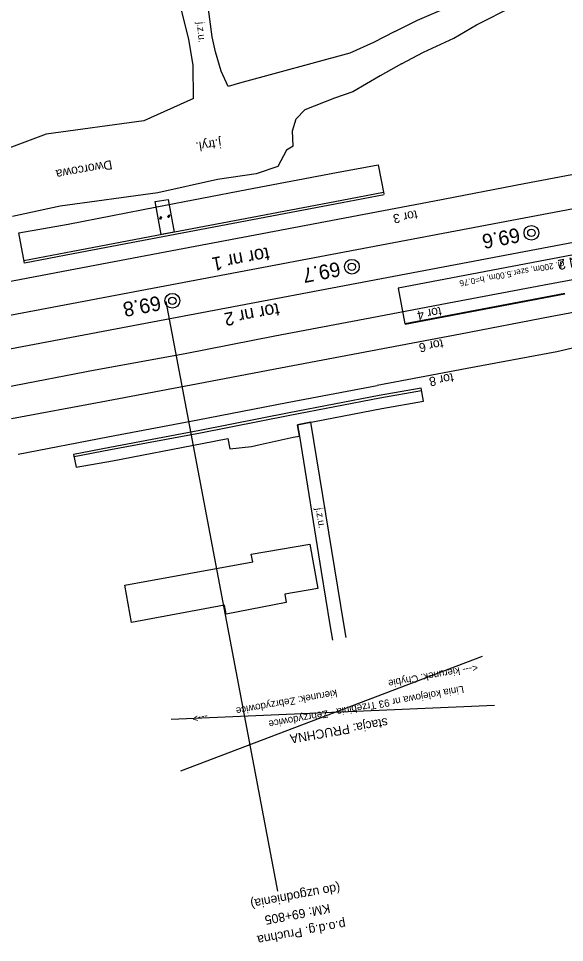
# Model space of a CAD drawing. Extents: x 6541740 to 6566395, y 5525066 to 5530361.
# Drawn here: x 6555141.6 to 6555216.3, y 5525689.7 to 5525816.3 of the extents above; entities that cross this region are included whole.
import ezdxf

# ---------------------------------------------------------------- set-up
doc = ezdxf.new("R2010")
doc.units = 0
for name, color, linetype in [('Domyślna', 7, 'Continuous'), ('TOR_PRZEK_P-komponent', 7, 'Continuous'), ('TOR_PRZEK_P-pomoc', 7, 'Continuous'), ('TOR_PRZEK_P-uklad odniesienia', 7, 'Continuous'), ('TOR_PS_OPIS_O-opisy odwodnienia', 7, 'Continuous'), ('TOR_PS_OPIS_T-numeracja torow i rozjazdow', 7, 'Continuous'), ('TOR_PS_P-pochylnie', 7, 'Continuous'), ('TOR_PS_T-rowy otwarte nieumocnione', 7, 'Continuous'), ('TOR_PS_T-umocnienia skarp', 7, 'Continuous'), ('TOR_PS_T-wypelnienia', 7, 'Continuous'), ('TOR_RAMKI-ramka+tabelka 1', 7, 'Continuous')]:
    doc.layers.add(name, color=color, linetype=linetype)

# ---------------------------------------------------------------- blocks, each defined once
blk = doc.blocks.new('4010_1')
at = {"layer": 'Domyślna'}
for radius in [0.75, 0.375]:
    blk.add_circle((0, 0), radius, dxfattribs=at)
blk = doc.blocks.new('311_3')
at = {"layer": 'Domyślna'}
blk.add_circle((0, 0), 0.25, dxfattribs=at)

msp = doc.modelspace()

# ---------------------------------------------------------------- linework, layer by layer
at = {"layer": 'Domyślna'}
for p, q in [((6555173.44, 5525742.92), (6555181.49, 5525744.28)), ((6555181.49, 5525744.28), (6555182.58, 5525738.22)), ((6555156.16, 5525738.66), (6555173.69, 5525741.85)), ((6555173.69, 5525741.85), (6555173.44, 5525742.92)), ((6555157.08, 5525733.58), (6555156.16, 5525738.66)), ((6555182.58, 5525738.22), (6555178.07, 5525737.42)), ((6555178.07, 5525737.42), (6555178.25, 5525736.3)), ((6555169.8, 5525735.92), (6555157.08, 5525733.58)), ((6555170.03, 5525734.72), (6555169.8, 5525735.92)), ((6555178.25, 5525736.3), (6555170.03, 5525734.72))]:
    msp.add_line(p, q, dxfattribs=at)
at = {"layer": 'TOR_PRZEK_P-komponent'}
for p, q in [((6555221.45, 5525790.95), (6555010.48, 5525750.96)), ((6555222.13, 5525786.49), (6554997.05, 5525743.82))]:
    msp.add_line(p, q, dxfattribs=at)
at = {"layer": 'TOR_PRZEK_P-pomoc'}
for p, q in [((6555242.67, 5525788.69), (6555193.54, 5525779.37)), ((6555193.54, 5525779.37), (6555194.48, 5525774.46)), ((6555216.35, 5525778.61), (6555194.48, 5525774.46)), ((6555216.34, 5525778.53), (6555194.49, 5525774.38))]:
    msp.add_line(p, q, dxfattribs=at)
at = {"layer": 'TOR_PRZEK_P-uklad odniesienia'}
for p, q in [((6555163.81, 5525713.25), (6555205.11, 5525728.97)), ((6555206.73, 5525722.21), (6555162.48, 5525720.28))]:
    msp.add_line(p, q, dxfattribs=at)
at = {"layer": 'TOR_PS_OPIS_T-numeracja torow i rozjazdow'}
msp.add_lwpolyline([(6555177.07, 5525696.76), (6555161.81, 5525777.51), (6555161.81, 5525777.51), (6555161.81, 5525777.51)], dxfattribs=at)
at = {"layer": 'TOR_PS_T-rowy otwarte nieumocnione'}
msp.add_line((6555188.97, 5525775.16), (6555201.23, 5525777.46), dxfattribs=at)
for points in [[(6555186.25, 5525789), (6555198.53, 5525791.32), (6555210.81, 5525793.69), (6555223.1, 5525796)], [(6555137.14, 5525779.66), (6555149.43, 5525782), (6555161.69, 5525784.33), (6555173.99, 5525786.67), (6555186.25, 5525789)], [(6555201.23, 5525777.46), (6555213.53, 5525779.81), (6555225.78, 5525782.1)], [(6555189.79, 5525770.76), (6555202.07, 5525773.1), (6555214.35, 5525775.45), (6555226.59, 5525777.73)], [(6555139.85, 5525765.8), (6555152.12, 5525768.17), (6555164.42, 5525770.42), (6555176.66, 5525772.84), (6555188.97, 5525775.16)], [(6555227.19, 5525774.5), (6555221.73, 5525772.13), (6555215.27, 5525770.65)], [(6555140.67, 5525761.48), (6555152.93, 5525763.76), (6555165.23, 5525766.1), (6555177.47, 5525768.45), (6555189.79, 5525770.76)], [(6555215.27, 5525770.65), (6555202.98, 5525768.35), (6555190.7, 5525766.04)], [(6555141.58, 5525756.63), (6555153.84, 5525759.01), (6555166.15, 5525761.33), (6555178.37, 5525763.68), (6555190.7, 5525766.04)]]:
    msp.add_lwpolyline(points, dxfattribs=at)
at = {"layer": 'TOR_PS_T-umocnienia skarp'}
for points in [[(6555142.42, 5525782.77), (6555141.64, 5525786.91), (6555148.4, 5525788.13), (6555160.54, 5525790.49), (6555172.83, 5525792.87), (6555185.11, 5525795.18), (6555190.83, 5525796.24)], [(6555190.83, 5525796.24), (6555191.59, 5525792.28)], [(6555191.56, 5525792.45), (6555185.83, 5525791.36), (6555173.57, 5525789.03), (6555161.28, 5525786.7), (6555149.04, 5525784.38), (6555142.36, 5525783.11)], [(6555191.62, 5525792.11), (6555185.9, 5525791.02), (6555173.64, 5525788.69), (6555161.34, 5525786.36), (6555149.1, 5525784.03), (6555142.42, 5525782.77)], [(6555162.07, 5525791.47), (6555162.91, 5525787.02), (6555161.15, 5525786.68), (6555160.31, 5525791.21), (6555162.07, 5525791.47)], [(6555149.15, 5525756.57), (6555149.5, 5525754.84), (6555154.47, 5525755.72), (6555166.76, 5525758.06), (6555170.26, 5525758.75), (6555170.51, 5525757.34), (6555173.49, 5525757.67), (6555174.67, 5525757.93), (6555179.17, 5525758.93), (6555180.04, 5525759.07), (6555179.76, 5525760.63), (6555180.71, 5525760.81), (6555191.3, 5525762.87), (6555197, 5525763.89), (6555196.68, 5525765.65)], [(6555196.68, 5525765.65), (6555190.97, 5525764.64), (6555178.66, 5525762.26)], [(6555196.75, 5525765.31), (6555191.03, 5525764.29), (6555178.72, 5525761.92)], [(6555178.66, 5525762.26), (6555166.44, 5525759.85), (6555154.12, 5525757.54), (6555149.15, 5525756.57)], [(6555178.72, 5525761.92), (6555166.51, 5525759.51), (6555154.19, 5525757.19), (6555149.22, 5525756.23)]]:
    msp.add_lwpolyline(points, dxfattribs=at)
at = {"layer": 'TOR_PS_T-wypelnienia'}
for points in [[(6555204.25, 5525815.4), (6555209.33, 5525817.96), (6555214.41, 5525820.04), (6555219.12, 5525822.16), (6555224.09, 5525824.77), (6555225.71, 5525826.86), (6555226.81, 5525829.89), (6555227.94, 5525837.73), (6555228.4, 5525842.13)], [(6555170.28, 5525806.96), (6555169.36, 5525809.07), (6555168.56, 5525811.73), (6555168.11, 5525813.78), (6555167.06, 5525821.77), (6555166.73, 5525825.69), (6555166.42, 5525829.45)], [(6555165.55, 5525805.34), (6555165.51, 5525809.9), (6555164.92, 5525813.42), (6555163.91, 5525817.46), (6555162.32, 5525823.24), (6555160.78, 5525828.18)], [(6555193.1, 5525814.49), (6555196.18, 5525816.07), (6555200.35, 5525817.85), (6555203.38, 5525819.56)], [(6555194.02, 5525810.07), (6555197, 5525811.65), (6555201.17, 5525813.6), (6555204.25, 5525815.4)], [(6555193.1, 5525814.49), (6555190.16, 5525812.99), (6555186.96, 5525811.53), (6555171.86, 5525807.44), (6555170.28, 5525806.96)], [(6555194.02, 5525810.07), (6555191.09, 5525808.41), (6555187.33, 5525806.25), (6555184.83, 5525805.36), (6555180.79, 5525803.78), (6555179.61, 5525802.56)], [(6555165.55, 5525805.34), (6555165.55, 5525805.34), (6555158.74, 5525802.27), (6555145.38, 5525800.44), (6555139.57, 5525798.23)], [(6555179.19, 5525798.81), (6555179.08, 5525800.88), (6555179.61, 5525802.56)], [(6555179.19, 5525798.81), (6555178.27, 5525798.27), (6555177.11, 5525796.01), (6555174.11, 5525795.03), (6555168.85, 5525794.24), (6555160.68, 5525792.4), (6555147.29, 5525790.56), (6555140.81, 5525789.16)], [(6555181.59, 5525760.98), (6555179.76, 5525760.63), (6555180.04, 5525759.07)], [(6555186.43, 5525731.51), (6555186.13, 5525733.36), (6555181.59, 5525760.98)], [(6555180.04, 5525759.07), (6555183.02, 5525740.54), (6555184.21, 5525733.23), (6555184.59, 5525731.13)]]:
    msp.add_lwpolyline(points, dxfattribs=at)

# ---------------------------------------------------------------- block references
at = {"layer": 'TOR_PS_T-umocnienia skarp', "xscale": 0.30824718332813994, "yscale": 0.8110374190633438, "rotation": -26.43658286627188}
for p in [(6555161.05, 5525788.97), (6555162.17, 5525789.2)]:
    msp.add_blockref('311_3', p, dxfattribs=at)
at = {"layer": 'TOR_RAMKI-ramka+tabelka 1', "xscale": 1.345963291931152, "yscale": 1.345963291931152}
for p in [(6555211.78, 5525786.93), (6555187.22, 5525782.28), (6555162.66, 5525777.62)]:
    msp.add_blockref('4010_1', p, dxfattribs=at)

# ---------------------------------------------------------------- texts
at = {"layer": 'TOR_PRZEK_P-pomoc'}
for s, height, rotation, p in [('PERON 2', 1.4, 190.7101, (6555223.37, 5525784.72)), ('dł. 200m, szer.5.00m, h=0.76', 0.84, 190.7075, (6555216.2, 5525783.1))]:
    msp.add_text(s, height=height, rotation=rotation, dxfattribs=at).set_placement(p)
at = {"layer": 'TOR_PS_OPIS_O-opisy odwodnienia'}
for s, height, p in [('tor nr 1', 1.875, (6555175.75, 5525784.98)), ('tor nr 2', 1.8, (6555177.12, 5525777.33))]:
    msp.add_text(s, height=height, rotation=190.7101, dxfattribs=at).set_placement(p)
at = {"layer": 'TOR_PS_OPIS_T-numeracja torow i rozjazdow'}
for s, height, rotation, p in [('<--- kierunek: Chybie', 1, 190.3205, (6555204.36, 5525727.88)), ('kierunek: Zebrzydowice', 1, 190.2465, (6555185.11, 5525724.38)), ('Linia kolejowa nr 93 Trzebinia - Zebrzydowice', 1, 190.2451, (6555202.45, 5525724.91)), (' --->', 1, 190.2465, (6555167.78, 5525721.24)), ('stacja: PRUCHNA', 1.25, 189.7564, (6555192.03, 5525720.5)), ('(do uzgodnienia)', 1.25, 190.5522, (6555185.51, 5525697.83)), ('KM: 69+805', 1.25, 190.5522, (6555184.12, 5525695.03)), ('p.o.d.g. Pruchna', 1.25, 190.5522, (6555186.25, 5525692.88))]:
    msp.add_text(s, height=height, rotation=rotation, dxfattribs=at).set_placement(p)
at = {"layer": 'TOR_PS_P-pochylnie'}
for s, rotation, p in [('tor 3', 190.6989, (6555196.06, 5525790.04)), ('tor 4', 190.6794, (6555199.35, 5525776.81)), ('tor 6', 190.7255, (6555199.59, 5525772.38)), ('tor 8', 190.6823, (6555200.99, 5525767.73))]:
    msp.add_text(s, height=1.25, rotation=rotation, dxfattribs=at).set_placement(p)
at = {"layer": 'TOR_PS_T-wypelnienia'}
for s, height, rotation, p in [('j.z.u.', 1, 275.1741, (6555166.01, 5525815.77)), ('j.tryl.', 1.25, 188.5254, (6555169.26, 5525799.83)), ('Dworcowa', 1.25, 190.2125, (6555154.31, 5525796.9)), ('j.z.u.', 1, 279.3277, (6555182.25, 5525749.19))]:
    msp.add_text(s, height=height, rotation=rotation, dxfattribs=at).set_placement(p)
at = {"layer": 'TOR_RAMKI-ramka+tabelka 1'}
for s, p in [('69.6', (6555210.01, 5525787.64)), ('69.7', (6555185.44, 5525782.98)), ('69.8', (6555160.88, 5525778.33))]:
    msp.add_text(s, height=2, rotation=190.7691, dxfattribs=at).set_placement(p)

doc.saveas('drawing.dxf')
